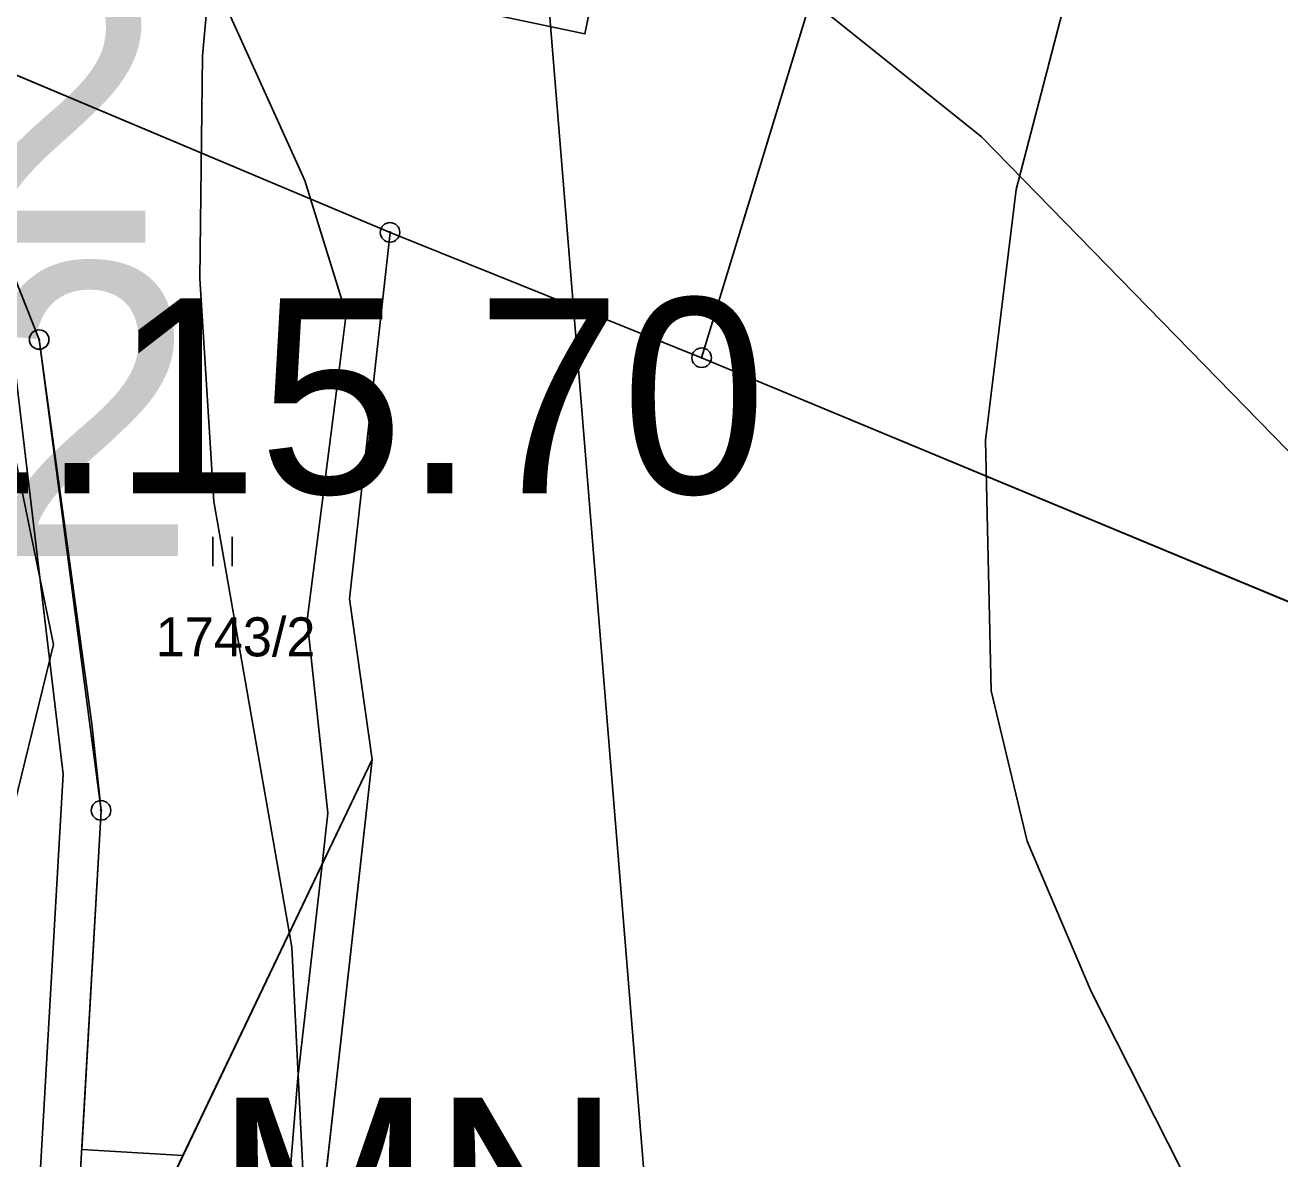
# Model space of a CAD drawing. Extents: x -706130 to -698555, y -971544 to -967260.
# Drawn here: x -703372.8 to -703308.5, y -970816.7 to -970758.6 of the extents above; entities that cross this region are included whole.
import ezdxf

# ---------------------------------------------------------------- set-up
doc = ezdxf.new("R2010")
doc.units = 0
for name, color, linetype in [('_Polohopis reambulance', 7, 'Continuous'), ('Archeologická naleziště S', 7, 'Continuous'), ('BPEJ hranice S', 7, 'Continuous'), ('Hranice intravilán', 7, 'Continuous'), ('KN_Budovy', 7, 'Continuous'), ('KN_Hranice_parcel', 7, 'Continuous'), ('KN_Parcelni cisla', 7, 'Continuous'), ('KN_Polygon parcely', 7, 'Continuous'), ('KN_POZEMKY_13_ZASTAVENA PLOCHA', 7, 'Continuous'), ('KN_POZEMKY_14_OSTATNI PLOCHA', 7, 'Continuous'), ('KN_POZEMKY_5_ZAHRADA', 7, 'Continuous'), ('KN_POZEMKY_7_TTP', 7, 'Continuous'), ('KN_VYUZITI_17_ostatni plocha_ostatni komunikace', 7, 'Continuous'), ('KN_Značky bodu BP', 7, 'Continuous'), ('KN_Značky kultur', 7, 'Continuous'), ('Komunikace mistni obsluzne - osy S', 7, 'Continuous'), ('Plochy smíšené nezastavěného území všeobecné S', 7, 'Continuous'), ('Plochy smíšené obytné venkovské S', 7, 'Continuous'), ('Plochy verejnych prostranstvi - komunikace ostatni S', 7, 'Continuous'), ('Plochy zemědělské všeobecné CELEK S', 7, 'Continuous'), ('Plochy zmen_ zastavitelne plochy popis', 7, 'Continuous'), ('Regulační bloky v krajině S', 7, 'Continuous'), ('Regulační bloky zastavěné S', 7, 'Continuous'), ('Regulační kódy v krajině S', 7, 'Continuous'), ('Regulační kódy zastavitelne a přestavby N', 7, 'Continuous'), ('Trasy turistické N', 7, 'Continuous'), ('Vodovodní řady - rozváděcí S', 7, 'Continuous'), ('VÝŠKOPIS_vrstevnice hlavní', 7, 'Continuous'), ('VÝŠKOPIS_vrstevnice zesílená', 7, 'Continuous'), ('Zastavene uzemi N', 7, 'Continuous'), ('Zastavene uzemi plochy N', 7, 'Continuous'), ('Zábory hodnocené - plochy popis', 7, 'Continuous')]:
    doc.layers.add(name, color=color, linetype=linetype)

msp = doc.modelspace()

# ---------------------------------------------------------------- linework, layer by layer
at = {"layer": '_Polohopis reambulance'}
msp.add_line((-703369.869, -970816.195), (-703364.689, -970816.507), dxfattribs=at)
at = {"layer": 'Archeologická naleziště S'}
msp.add_lwpolyline([(-703408.701, -970993.876), (-703586.125, -970875.938), (-703659.438, -970897.188), (-703878.375, -970326.375), (-703591.188, -970210.375), (-703362.812, -970550.625), (-703335.438, -970886.438), (-703375.42, -970994.479)], dxfattribs=at)
at = {"layer": 'BPEJ hranice S'}
for points in [[(-703301.028, -970787.623), (-703323.794, -970764.307), (-703332.532, -970757.314), (-703340.595, -970750.862), (-703345.475, -970746.956), (-703352.902, -970742.082), (-703363.359, -970735.218), (-703371.186, -970730.082), (-703371.969, -970727.775), (-703379.305, -970706.141), (-703379.332, -970706.061), (-703380.716, -970701.978), (-703382.704, -970696.115), (-703382.744, -970695.717), (-703383.943, -970683.721), (-703386.192, -970674.819), (-703389.052, -970663.497), (-703391.066, -970655.524), (-703394.53, -970638.202), (-703395.093, -970635.384), (-703406.553, -970611.835)], [(-703359.389, -970819.602), (-703358.799, -970812.528), (-703357.563, -970801.585), (-703357.267, -970798.97), (-703358.328, -970789.067), (-703356.727, -970776.531), (-703356.325, -970773.387), (-703358.153, -970767.497), (-703358.446, -970766.55), (-703366.54, -970748.673), (-703369.714, -970735.974), (-703371.186, -970730.082), (-703372.407, -970730.043), (-703378.939, -970729.84)], [(-703301.028, -970787.623), (-703323.794, -970764.307), (-703332.532, -970757.314), (-703340.595, -970750.862), (-703345.475, -970746.956), (-703352.902, -970742.082), (-703363.359, -970735.218), (-703371.186, -970730.082), (-703369.714, -970735.974), (-703366.54, -970748.673), (-703358.446, -970766.55), (-703358.153, -970767.497), (-703356.325, -970773.387), (-703356.727, -970776.531), (-703358.328, -970789.067), (-703357.267, -970798.97), (-703357.563, -970801.585), (-703358.799, -970812.528), (-703359.389, -970819.602)]]:
    msp.add_lwpolyline(points, dxfattribs=at)
at = {"layer": 'Hranice intravilán'}
msp.add_lwpolyline([(-703370.59, -970828.85), (-703368.88, -970798.82), (-703372.05, -970774.7), (-703378.26, -970759.04), (-703354.08, -970769.21), (-703338.12, -970775.63), (-703321.76, -970722.01), (-703341.58, -970715.28), (-703347.32, -970713.82), (-703368.24, -970708.49), (-703385.77, -970699.34), (-703399.89, -970695.15), (-703401.39, -970678.73), (-703404.93, -970671.23), (-703375.85, -970676.8), (-703368.77, -970648.89), (-703365.42, -970619.95), (-703382.32, -970616.38)], dxfattribs=at)
at = {"layer": 'KN_Budovy'}
msp.add_lwpolyline([(-703351.13, -970748.83), (-703351.8, -970752.01), (-703350.01, -970752.38), (-703351.1, -970757.57), (-703344.1, -970759.04), (-703343.6, -970756.64), (-703341.93, -970756.99), (-703337.86, -970738.32), (-703346.65, -970736.42), (-703349.34, -970749.2)], close=True, dxfattribs=at)
at = {"layer": 'KN_Hranice_parcel'}
for p, q in [((-703338.12, -970775.63), (-703321.76, -970722.01)), ((-703378.26, -970759.04), (-703354.08, -970769.21)), ((-703354.08, -970769.21), (-703338.12, -970775.63)), ((-703251.36, -970811.71), (-703338.12, -970775.63)), ((-703369.06, -970825.66), (-703355, -970796.22)), ((-703358.84, -970830.72), (-703355, -970796.22))]:
    msp.add_line(p, q, dxfattribs=at)
for points in [[(-703351.26, -970733.78), (-703355.77, -970756.59), (-703351.1, -970757.57), (-703344.1, -970759.04), (-703343.6, -970756.64), (-703341.93, -970756.99), (-703337.86, -970738.32), (-703335.51, -970727.51), (-703344.79, -970725.82), (-703349.52, -970724.96)], [(-703378.26, -970759.04), (-703372.05, -970774.7), (-703369.35, -970794.38), (-703368.88, -970798.82), (-703370.59, -970828.85)], [(-703355, -970796.22), (-703356.16, -970787.98), (-703354.08, -970769.21)]]:
    msp.add_lwpolyline(points, dxfattribs=at)
at = {"layer": 'KN_Polygon parcely'}
msp.add_lwpolyline([(-703376.78, -970917.94), (-703378.33, -970912.06), (-703381.63, -970898.17), (-703380.27, -970883.61), (-703379.84, -970879.04), (-703379.76, -970867.92), (-703379.28, -970850.79), (-703370.59, -970828.85), (-703368.88, -970798.82), (-703369.35, -970794.38), (-703372.05, -970774.7), (-703378.26, -970759.04), (-703387.25, -970738.06), (-703392.36, -970726.14), (-703398.33, -970712.21), (-703399.89, -970695.15), (-703401.39, -970678.73), (-703404.93, -970671.23), (-703416.95, -970645.24), (-703428.02, -970606.74)], dxfattribs=at)
for points in [[(-703349.52, -970724.96), (-703344.79, -970725.82), (-703335.51, -970727.51), (-703337.86, -970738.32), (-703341.93, -970756.99), (-703343.6, -970756.64), (-703344.1, -970759.04), (-703351.1, -970757.57), (-703355.77, -970756.59), (-703351.26, -970733.78), (-703387.25, -970738.06), (-703378.26, -970759.04), (-703354.08, -970769.21), (-703338.12, -970775.63), (-703321.76, -970722.01), (-703341.58, -970715.28), (-703347.32, -970713.82)], [(-703282.01, -970738.48), (-703306.72, -970727.87), (-703321.76, -970722.01), (-703338.12, -970775.63), (-703251.36, -970811.71), (-703248.54, -970782.32), (-703236.37, -970756.21), (-703245.71, -970752.58)], [(-703344.1, -970759.04), (-703343.6, -970756.64), (-703341.93, -970756.99), (-703337.86, -970738.32), (-703335.51, -970727.51), (-703344.79, -970725.82), (-703349.52, -970724.96), (-703351.26, -970733.78), (-703355.77, -970756.59), (-703351.1, -970757.57)], [(-703355, -970796.22), (-703356.16, -970787.98), (-703354.08, -970769.21), (-703378.26, -970759.04), (-703372.05, -970774.7), (-703369.35, -970794.38), (-703368.88, -970798.82), (-703370.59, -970828.85), (-703369.06, -970825.66)], [(-703218.77, -970874.45), (-703221.56, -970864.95), (-703246.9, -970836.79), (-703252.48, -970822.52), (-703251.36, -970811.71), (-703338.12, -970775.63), (-703354.08, -970769.21), (-703356.16, -970787.98), (-703355, -970796.22), (-703358.84, -970830.72), (-703361.41, -970853.84), (-703322.73, -970883.71), (-703325.48, -970887.18), (-703311.29, -970891.69), (-703283.26, -970899.43), (-703218.04, -970912.72)], [(-703369.06, -970825.66), (-703358.84, -970830.72), (-703355, -970796.22)]]:
    msp.add_lwpolyline(points, close=True, dxfattribs=at)
at = {"layer": 'KN_POZEMKY_13_ZASTAVENA PLOCHA'}
for p, q in [((-703343.6, -970756.64), (-703344.1, -970759.04)), ((-703344.1, -970759.04), (-703351.1, -970757.57))]:
    msp.add_line(p, q, dxfattribs=at)
at = {"layer": 'KN_POZEMKY_14_OSTATNI PLOCHA'}
for p, q in [((-703378.26, -970759.04), (-703372.05, -970774.7)), ((-703372.05, -970774.7), (-703369.35, -970794.38)), ((-703369.35, -970794.38), (-703368.88, -970798.82)), ((-703368.88, -970798.82), (-703370.59, -970828.85))]:
    msp.add_line(p, q, dxfattribs=at)
at = {"layer": 'KN_POZEMKY_5_ZAHRADA'}
for p, q in [((-703321.76, -970722.01), (-703338.12, -970775.63)), ((-703344.1, -970759.04), (-703343.6, -970756.64)), ((-703351.1, -970757.57), (-703344.1, -970759.04)), ((-703354.08, -970769.21), (-703378.26, -970759.04)), ((-703338.12, -970775.63), (-703354.08, -970769.21))]:
    msp.add_line(p, q, dxfattribs=at)
at = {"layer": 'KN_POZEMKY_7_TTP'}
for p, q in [((-703338.12, -970775.63), (-703321.76, -970722.01)), ((-703372.05, -970774.7), (-703378.26, -970759.04)), ((-703378.26, -970759.04), (-703354.08, -970769.21)), ((-703354.08, -970769.21), (-703356.16, -970787.98)), ((-703356.16, -970787.98), (-703354.08, -970769.21)), ((-703354.08, -970769.21), (-703338.12, -970775.63)), ((-703369.35, -970794.38), (-703372.05, -970774.7)), ((-703251.36, -970811.71), (-703338.12, -970775.63)), ((-703338.12, -970775.63), (-703251.36, -970811.71)), ((-703356.16, -970787.98), (-703355, -970796.22)), ((-703355, -970796.22), (-703356.16, -970787.98)), ((-703368.88, -970798.82), (-703369.35, -970794.38)), ((-703355, -970796.22), (-703369.06, -970825.66)), ((-703369.06, -970825.66), (-703355, -970796.22)), ((-703355, -970796.22), (-703358.84, -970830.72)), ((-703358.84, -970830.72), (-703355, -970796.22)), ((-703370.59, -970828.85), (-703368.88, -970798.82))]:
    msp.add_line(p, q, dxfattribs=at)
at = {"layer": 'KN_VYUZITI_17_ostatni plocha_ostatni komunikace'}
for p, q in [((-703378.26, -970759.04), (-703372.05, -970774.7)), ((-703372.05, -970774.7), (-703369.35, -970794.38)), ((-703369.35, -970794.38), (-703368.88, -970798.82)), ((-703368.88, -970798.82), (-703370.59, -970828.85))]:
    msp.add_line(p, q, dxfattribs=at)
at = {"layer": 'KN_Značky bodu BP'}
for centre, radius in [((-703354.08, -970769.21), 0.5), ((-703354.08, -970769.21), 0.0303), ((-703372.05, -970774.7), 0.5), ((-703372.05, -970774.7), 0.0303), ((-703338.12, -970775.63), 0.5), ((-703338.12, -970775.63), 0.0303), ((-703368.88, -970798.82), 0.5), ((-703368.88, -970798.82), 0.0303)]:
    msp.add_circle(centre, radius, dxfattribs=at)
at = {"layer": 'KN_Značky kultur'}
for p, q in [((-703363.161, -970786.31), (-703363.161, -970784.81)), ((-703362.16, -970786.31), (-703362.16, -970784.81))]:
    msp.add_line(p, q, dxfattribs=at)
at = {"layer": 'Komunikace mistni obsluzne - osy S'}
msp.add_lwpolyline([(-703430.788, -970606.026), (-703418.218, -970645.464), (-703405.364, -970675.653), (-703401.342, -970711.093), (-703373.414, -970775.071), (-703370.812, -970796.969), (-703372.19, -970820.704)], dxfattribs=at)
at = {"layer": 'Plochy smíšené nezastavěného území všeobecné S'}
for p, q in [((-703355, -970796.22), (-703364.689, -970816.507)), ((-703357.307, -970816.951), (-703355, -970796.22)), ((-703364.689, -970816.507), (-703369.06, -970825.66))]:
    msp.add_line(p, q, dxfattribs=at)
at = {"layer": 'Plochy smíšené obytné venkovské S'}
for p, q in [((-703338.12, -970775.63), (-703321.76, -970722.01)), ((-703378.26, -970759.04), (-703372.05, -970774.7)), ((-703356.16, -970787.98), (-703354.08, -970769.21)), ((-703354.08, -970769.21), (-703338.12, -970775.63)), ((-703355, -970796.22), (-703356.16, -970787.98)), ((-703364.689, -970816.507), (-703355, -970796.22)), ((-703369.869, -970816.195), (-703364.689, -970816.507))]:
    msp.add_line(p, q, dxfattribs=at)
msp.add_lwpolyline([(-703372.05, -970774.7), (-703369.35, -970794.38), (-703368.88, -970798.82), (-703369.869, -970816.195)], dxfattribs=at)
at = {"layer": 'Plochy verejnych prostranstvi - komunikace ostatni S'}
for p, q in [((-703364.689, -970816.507), (-703369.869, -970816.195)), ((-703369.06, -970825.66), (-703364.689, -970816.507))]:
    msp.add_line(p, q, dxfattribs=at)
msp.add_lwpolyline([(-703369.869, -970816.195), (-703368.88, -970798.82), (-703369.35, -970794.38), (-703372.05, -970774.7), (-703378.26, -970759.04), (-703387.25, -970738.06), (-703392.36, -970726.14), (-703398.33, -970712.21), (-703399.89, -970695.15), (-703401.39, -970678.73), (-703404.93, -970671.23), (-703416.95, -970645.24), (-703428.02, -970606.74)], dxfattribs=at)
at = {"layer": 'Plochy zemědělské všeobecné CELEK S'}
for p, q in [((-703321.76, -970722.01), (-703338.12, -970775.63)), ((-703354.08, -970769.21), (-703356.16, -970787.98)), ((-703338.12, -970775.63), (-703354.08, -970769.21)), ((-703356.16, -970787.98), (-703355, -970796.22)), ((-703355, -970796.22), (-703358.84, -970830.72))]:
    msp.add_line(p, q, dxfattribs=at)
at = {"layer": 'Regulační bloky v krajině S'}
for p, q in [((-703321.76, -970722.01), (-703338.12, -970775.63)), ((-703354.08, -970769.21), (-703356.16, -970787.98)), ((-703338.12, -970775.63), (-703354.08, -970769.21)), ((-703356.16, -970787.98), (-703355, -970796.22)), ((-703355, -970796.22), (-703364.689, -970816.507)), ((-703355, -970796.22), (-703358.84, -970830.72)), ((-703357.307, -970816.951), (-703355, -970796.22)), ((-703364.689, -970816.507), (-703369.06, -970825.66))]:
    msp.add_line(p, q, dxfattribs=at)
at = {"layer": 'Regulační bloky zastavěné S'}
for p, q in [((-703338.12, -970775.63), (-703321.76, -970722.01)), ((-703378.26, -970759.04), (-703372.05, -970774.7)), ((-703356.16, -970787.98), (-703354.08, -970769.21)), ((-703354.08, -970769.21), (-703338.12, -970775.63)), ((-703355, -970796.22), (-703356.16, -970787.98)), ((-703364.689, -970816.507), (-703355, -970796.22)), ((-703369.869, -970816.195), (-703368.88, -970798.82)), ((-703369.869, -970816.195), (-703364.689, -970816.507)), ((-703364.689, -970816.507), (-703369.869, -970816.195)), ((-703369.06, -970825.66), (-703364.689, -970816.507))]:
    msp.add_line(p, q, dxfattribs=at)
for points in [[(-703368.88, -970798.82), (-703369.35, -970794.38), (-703372.05, -970774.7), (-703378.26, -970759.04), (-703387.25, -970738.06), (-703392.36, -970726.14), (-703398.33, -970712.21), (-703399.89, -970695.15), (-703401.39, -970678.73), (-703404.93, -970671.23), (-703416.95, -970645.24), (-703428.02, -970606.74)], [(-703372.05, -970774.7), (-703369.35, -970794.38), (-703368.88, -970798.82), (-703369.869, -970816.195)]]:
    msp.add_lwpolyline(points, dxfattribs=at)
at = {"layer": 'Trasy turistické N'}
msp.add_lwpolyline([(-703428.02, -970606.74), (-703416.95, -970645.24), (-703404.93, -970671.23), (-703401.39, -970678.73), (-703398.33, -970712.21), (-703387.25, -970738.06), (-703378.26, -970759.04), (-703372.05, -970774.7), (-703368.88, -970798.82), (-703370.59, -970828.85), (-703379.28, -970850.79), (-703379.76, -970867.92), (-703379.84, -970879.04), (-703380.27, -970883.61), (-703381.63, -970898.17), (-703378.33, -970912.06), (-703376.78, -970917.94), (-703376.74, -970936.32), (-703381.79, -970969.53), (-703386.32, -970992.67), (-703386.57, -970993.95)], dxfattribs=at)
at = {"layer": 'Vodovodní řady - rozváděcí S'}
msp.add_lwpolyline([(-703476.43, -970864.89), (-703475.941, -970865.34), (-703473.335, -970866.935), (-703443.304, -970833.201), (-703437.285, -970830.886), (-703404.411, -970828.108), (-703393.1, -970825.074), (-703379.63, -970821.54), (-703374.529, -970821.865), (-703373.866, -970800.746), (-703371.31, -970790.326), (-703375.057, -970772.152), (-703382.885, -970748.723), (-703395.355, -970721.994), (-703400.142, -970704.227), (-703400.891, -970700.801), (-703405.476, -970679.385), (-703414.392, -970657.693), (-703429.867, -970607.822)], dxfattribs=at)
at = {"layer": 'VÝŠKOPIS_vrstevnice hlavní'}
msp.add_lwpolyline([(-703307.322, -970710.517), (-703322.017, -970767.015), (-703323.586, -970779.855), (-703323.301, -970792.696), (-703321.446, -970800.4), (-703318.165, -970808.104), (-703306.466, -970831.217)], dxfattribs=at)
at = {"layer": 'VÝŠKOPIS_vrstevnice zesílená'}
msp.add_lwpolyline([(-703343.417, -970616.355), (-703343.703, -970644.889), (-703346.271, -970673.423), (-703353.119, -970707.664), (-703362.678, -970749.038), (-703363.677, -970760.167), (-703363.82, -970771.58), (-703363.106, -970782.994), (-703359.111, -970805.821), (-703358.54, -970817.235)], dxfattribs=at)
at = {"layer": 'Zastavene uzemi N'}
msp.add_lwpolyline([(-703369.06, -970825.66), (-703364.689, -970816.507), (-703355, -970796.22), (-703356.16, -970787.98), (-703354.08, -970769.21), (-703338.12, -970775.63), (-703321.76, -970722.01), (-703341.58, -970715.28), (-703347.32, -970713.82), (-703368.24, -970708.49), (-703385.77, -970699.34), (-703399.89, -970695.15), (-703401.39, -970678.73), (-703404.93, -970671.23), (-703375.85, -970676.8), (-703368.77, -970648.89), (-703365.42, -970619.95), (-703382.32, -970616.38)], dxfattribs=at)
at = {"layer": 'Zastavene uzemi plochy N'}
msp.add_lwpolyline([(-703369.06, -970825.66), (-703364.689, -970816.507), (-703355, -970796.22), (-703356.16, -970787.98), (-703354.08, -970769.21), (-703338.12, -970775.63), (-703321.76, -970722.01), (-703341.58, -970715.28), (-703347.32, -970713.82), (-703368.24, -970708.49), (-703385.77, -970699.34), (-703399.89, -970695.15), (-703401.39, -970678.73), (-703404.93, -970671.23), (-703375.85, -970676.8), (-703368.77, -970648.89), (-703365.42, -970619.95), (-703382.32, -970616.38)], dxfattribs=at)

# ---------------------------------------------------------------- texts
at = {"layer": 'KN_Parcelni cisla'}
msp.add_text('1743/2', height=2, dxfattribs=at).set_placement((-703366.08, -970790.929))
at = {"layer": 'Plochy zmen_ zastavitelne plochy popis'}
msp.add_text('Z02', height=15, dxfattribs=at).set_placement((-703400.159, -970769.729))
at = {"layer": 'Regulační kódy v krajině S'}
msp.add_text('MN', height=10, dxfattribs=at).set_placement((-703363.051, -970823.532))
at = {"layer": 'Regulační kódy zastavitelne a přestavby N'}
msp.add_text('SV.1.15.70', height=10, dxfattribs=at).set_placement((-703400.963, -970782.585))
at = {"layer": 'Zábory hodnocené - plochy popis'}
msp.add_text('Z02', height=15, dxfattribs=at).set_placement((-703398.486, -970785.793))

doc.saveas('drawing.dxf')
